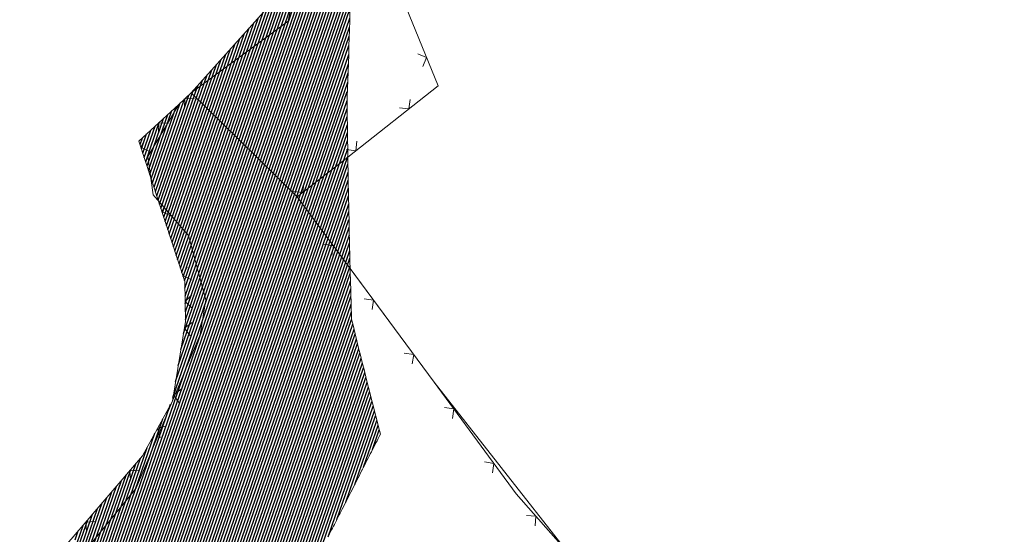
# Model space of a CAD drawing. Header units: metres. Extents: x 345144 to 348639, y 5629211 to 5635235.
# Tile 720 of 1056: x 346514 to 346587, y 5630572 to 5630610. Entities that reach past the tile are written whole.
import ezdxf

# ---------------------------------------------------------------- set-up
doc = ezdxf.new("R2010")
doc.units = ezdxf.units.M
doc.header["$MEASUREMENT"] = 0
for name, color, linetype in [('028 Geländeform', 7, 'Continuous'), ('081-083 Topographie', 7, 'Continuous'), ('AX Flurstück', 7, 'Continuous'), ('Definitionslinie', 7, 'Continuous')]:
    doc.layers.add(name, color=color, linetype=linetype)

msp = doc.modelspace()

# ---------------------------------------------------------------- hatches: boundary and pattern name
at = {"layer": '028 Geländeform', "true_color": 0xb27500}
h = msp.add_hatch(dxfattribs=at)
h.set_pattern_fill('_USER', color=44, scale=0.2, angle=250.95521515, style=0, pattern_type=0)
h.set_pattern_definition([(250.9552151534, (0, 0), (0.1890527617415, -0.065261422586), [])])
edge = h.paths.add_edge_path(flags=0)
edge.add_line((346535.943, 5630614.211), (346538.957, 5630614.067))
edge.add_line((346538.957, 5630614.067), (346538.957, 5630614.067))
edge.add_line((346538.957, 5630614.067), (346538.94775, 5630613.44025))
edge.add_line((346538.94775, 5630613.44025), (346538.936375, 5630612.813578))
edge.add_line((346538.936375, 5630612.813578), (346538.925, 5630612.186906))
edge.add_line((346538.925, 5630612.186906), (346538.9115, 5630611.560313))
edge.add_line((346538.9115, 5630611.560313), (346538.898, 5630610.933719))
edge.add_line((346538.898, 5630610.933719), (346538.882375, 5630610.307203))
edge.add_line((346538.882375, 5630610.307203), (346538.86675, 5630609.680688))
edge.add_line((346538.86675, 5630609.680688), (346538.849, 5630609.05425))
edge.add_line((346538.849, 5630609.05425), (346538.83125, 5630608.427813))
edge.add_line((346538.83125, 5630608.427813), (346538.811375, 5630607.801453))
edge.add_line((346538.811375, 5630607.801453), (346538.7915, 5630607.175094))
edge.add_line((346538.7915, 5630607.175094), (346538.7695, 5630606.548812))
edge.add_line((346538.7695, 5630606.548812), (346538.7475, 5630605.922531))
edge.add_line((346538.7475, 5630605.922531), (346538.723375, 5630605.296328))
edge.add_line((346538.723375, 5630605.296328), (346538.69925, 5630604.670125))
edge.add_line((346538.69925, 5630604.670125), (346538.673, 5630604.044))
edge.add_line((346538.673, 5630604.044), (346538.673, 5630604.044))
edge.add_line((346538.673, 5630604.044), (346538.67575, 5630603.766875))
edge.add_line((346538.67575, 5630603.766875), (346538.678703, 5630603.48975))
edge.add_line((346538.678703, 5630603.48975), (346538.681656, 5630603.212625))
edge.add_line((346538.681656, 5630603.212625), (346538.684813, 5630602.9355))
edge.add_line((346538.684813, 5630602.9355), (346538.687969, 5630602.658375))
edge.add_line((346538.687969, 5630602.658375), (346538.691328, 5630602.38125))
edge.add_line((346538.691328, 5630602.38125), (346538.694688, 5630602.104125))
edge.add_line((346538.694688, 5630602.104125), (346538.69825, 5630601.827))
edge.add_line((346538.69825, 5630601.827), (346538.701813, 5630601.549875))
edge.add_line((346538.701813, 5630601.549875), (346538.705578, 5630601.27275))
edge.add_line((346538.705578, 5630601.27275), (346538.709344, 5630600.995625))
edge.add_line((346538.709344, 5630600.995625), (346538.713313, 5630600.7185))
edge.add_line((346538.713313, 5630600.7185), (346538.717281, 5630600.441375))
edge.add_line((346538.717281, 5630600.441375), (346538.721453, 5630600.16425))
edge.add_line((346538.721453, 5630600.16425), (346538.725625, 5630599.887125))
edge.add_line((346538.725625, 5630599.887125), (346538.73, 5630599.61))
edge.add_line((346538.73, 5630599.61), (346538.73, 5630599.61))
edge.add_line((346538.73, 5630599.61), (346538.738, 5630599.094875))
edge.add_line((346538.738, 5630599.094875), (346538.746656, 5630598.579766))
edge.add_line((346538.746656, 5630598.579766), (346538.755312, 5630598.064656))
edge.add_line((346538.755312, 5630598.064656), (346538.764625, 5630597.549563))
edge.add_line((346538.764625, 5630597.549563), (346538.773937, 5630597.034469))
edge.add_line((346538.773937, 5630597.034469), (346538.783906, 5630596.519391))
edge.add_line((346538.783906, 5630596.519391), (346538.793875, 5630596.004313))
edge.add_line((346538.793875, 5630596.004313), (346538.8045, 5630595.48925))
edge.add_line((346538.8045, 5630595.48925), (346538.815125, 5630594.974187))
edge.add_line((346538.815125, 5630594.974187), (346538.826406, 5630594.459141))
edge.add_line((346538.826406, 5630594.459141), (346538.837687, 5630593.944094))
edge.add_line((346538.837687, 5630593.944094), (346538.849625, 5630593.429063))
edge.add_line((346538.849625, 5630593.429063), (346538.861563, 5630592.914031))
edge.add_line((346538.861563, 5630592.914031), (346538.874156, 5630592.399016))
edge.add_line((346538.874156, 5630592.399016), (346538.88675, 5630591.884))
edge.add_line((346538.88675, 5630591.884), (346538.9, 5630591.369))
edge.add_line((346538.9, 5630591.369), (346538.9, 5630591.369))
edge.add_line((346538.9, 5630591.369), (346538.906125, 5630591.134))
edge.add_line((346538.906125, 5630591.134), (346538.912375, 5630590.899016))
edge.add_line((346538.912375, 5630590.899016), (346538.918625, 5630590.664031))
edge.add_line((346538.918625, 5630590.664031), (346538.925, 5630590.429063))
edge.add_line((346538.925, 5630590.429063), (346538.931375, 5630590.194094))
edge.add_line((346538.931375, 5630590.194094), (346538.937875, 5630589.959141))
edge.add_line((346538.937875, 5630589.959141), (346538.944375, 5630589.724187))
edge.add_line((346538.944375, 5630589.724187), (346538.951, 5630589.48925))
edge.add_line((346538.951, 5630589.48925), (346538.957625, 5630589.254313))
edge.add_line((346538.957625, 5630589.254313), (346538.964375, 5630589.019391))
edge.add_line((346538.964375, 5630589.019391), (346538.971125, 5630588.784469))
edge.add_line((346538.971125, 5630588.784469), (346538.978, 5630588.549563))
edge.add_line((346538.978, 5630588.549563), (346538.984875, 5630588.314656))
edge.add_line((346538.984875, 5630588.314656), (346538.991875, 5630588.079766))
edge.add_line((346538.991875, 5630588.079766), (346538.998875, 5630587.844875))
edge.add_line((346538.998875, 5630587.844875), (346539.006, 5630587.61))
edge.add_line((346539.006, 5630587.61), (346539.006, 5630587.61))
edge.add_line((346539.006, 5630587.61), (346539.136, 5630587.078375))
edge.add_line((346539.136, 5630587.078375), (346539.266719, 5630586.546922))
edge.add_line((346539.266719, 5630586.546922), (346539.397437, 5630586.015469))
edge.add_line((346539.397437, 5630586.015469), (346539.528875, 5630585.484188))
edge.add_line((346539.528875, 5630585.484188), (346539.660312, 5630584.952906))
edge.add_line((346539.660312, 5630584.952906), (346539.792469, 5630584.421797))
edge.add_line((346539.792469, 5630584.421797), (346539.924625, 5630583.890687))
edge.add_line((346539.924625, 5630583.890687), (346540.0575, 5630583.35975))
edge.add_line((346540.0575, 5630583.35975), (346540.190375, 5630582.828813))
edge.add_line((346540.190375, 5630582.828813), (346540.323969, 5630582.298047))
edge.add_line((346540.323969, 5630582.298047), (346540.457563, 5630581.767281))
edge.add_line((346540.457563, 5630581.767281), (346540.591875, 5630581.236688))
edge.add_line((346540.591875, 5630581.236688), (346540.726188, 5630580.706094))
edge.add_line((346540.726188, 5630580.706094), (346540.861219, 5630580.175672))
edge.add_line((346540.861219, 5630580.175672), (346540.99625, 5630579.64525))
edge.add_line((346540.99625, 5630579.64525), (346541.132, 5630579.115))
edge.add_line((346541.132, 5630579.115), (346541.132, 5630579.115))
edge.add_line((346541.132, 5630579.115), (346541.04975, 5630578.95275))
edge.add_line((346541.04975, 5630578.95275), (346540.967469, 5630578.790516))
edge.add_line((346540.967469, 5630578.790516), (346540.885187, 5630578.628281))
edge.add_line((346540.885187, 5630578.628281), (346540.802875, 5630578.466063))
edge.add_line((346540.802875, 5630578.466063), (346540.720562, 5630578.303844))
edge.add_line((346540.720562, 5630578.303844), (346540.638219, 5630578.141641))
edge.add_line((346540.638219, 5630578.141641), (346540.555875, 5630577.979438))
edge.add_line((346540.555875, 5630577.979438), (346540.4735, 5630577.81725))
edge.add_line((346540.4735, 5630577.81725), (346540.391125, 5630577.655063))
edge.add_line((346540.391125, 5630577.655063), (346540.308719, 5630577.492891))
edge.add_line((346540.308719, 5630577.492891), (346540.226312, 5630577.330719))
edge.add_line((346540.226312, 5630577.330719), (346540.143875, 5630577.168563))
edge.add_line((346540.143875, 5630577.168563), (346540.061437, 5630577.006406))
edge.add_line((346540.061437, 5630577.006406), (346539.978969, 5630576.844266))
edge.add_line((346539.978969, 5630576.844266), (346539.8965, 5630576.682125))
edge.add_line((346539.8965, 5630576.682125), (346539.814, 5630576.52))
edge.add_line((346539.814, 5630576.52), (346539.814, 5630576.52))
edge.add_line((346539.814, 5630576.52), (346539.811125, 5630576.51425))
edge.add_line((346539.811125, 5630576.51425), (346539.808234, 5630576.508484))
edge.add_line((346539.808234, 5630576.508484), (346539.805344, 5630576.502719))
edge.add_line((346539.805344, 5630576.502719), (346539.802438, 5630576.496938))
edge.add_line((346539.802438, 5630576.496938), (346539.799531, 5630576.491156))
edge.add_line((346539.799531, 5630576.491156), (346539.796609, 5630576.485359))
edge.add_line((346539.796609, 5630576.485359), (346539.793687, 5630576.479563))
edge.add_line((346539.793687, 5630576.479563), (346539.79075, 5630576.47375))
edge.add_line((346539.79075, 5630576.47375), (346539.787813, 5630576.467938))
edge.add_line((346539.787813, 5630576.467938), (346539.784859, 5630576.462109))
edge.add_line((346539.784859, 5630576.462109), (346539.781906, 5630576.456281))
edge.add_line((346539.781906, 5630576.456281), (346539.778937, 5630576.450438))
edge.add_line((346539.778937, 5630576.450438), (346539.775969, 5630576.444594))
edge.add_line((346539.775969, 5630576.444594), (346539.772984, 5630576.438734))
edge.add_line((346539.772984, 5630576.438734), (346539.77, 5630576.432875))
edge.add_line((346539.77, 5630576.432875), (346539.767, 5630576.427))
edge.add_line((346539.767, 5630576.427), (346539.767, 5630576.427))
edge.add_line((346539.767, 5630576.427), (346539.67575, 5630576.2475))
edge.add_line((346539.67575, 5630576.2475), (346539.584484, 5630576.068016))
edge.add_line((346539.584484, 5630576.068016), (346539.493219, 5630575.888531))
edge.add_line((346539.493219, 5630575.888531), (346539.401938, 5630575.709063))
edge.add_line((346539.401938, 5630575.709063), (346539.310656, 5630575.529594))
edge.add_line((346539.310656, 5630575.529594), (346539.219359, 5630575.350141))
edge.add_line((346539.219359, 5630575.350141), (346539.128063, 5630575.170688))
edge.add_line((346539.128063, 5630575.170688), (346539.03675, 5630574.99125))
edge.add_line((346539.03675, 5630574.99125), (346538.945437, 5630574.811813))
edge.add_line((346538.945437, 5630574.811813), (346538.854109, 5630574.632391))
edge.add_line((346538.854109, 5630574.632391), (346538.762781, 5630574.452969))
edge.add_line((346538.762781, 5630574.452969), (346538.671438, 5630574.273563))
edge.add_line((346538.671438, 5630574.273563), (346538.580094, 5630574.094156))
edge.add_line((346538.580094, 5630574.094156), (346538.488734, 5630573.914766))
edge.add_line((346538.488734, 5630573.914766), (346538.397375, 5630573.735375))
edge.add_line((346538.397375, 5630573.735375), (346538.306, 5630573.556))
edge.add_line((346538.306, 5630573.556), (346538.306, 5630573.556))
edge.add_line((346538.306, 5630573.556), (346538.23525, 5630573.417))
edge.add_line((346538.23525, 5630573.417), (346538.164469, 5630573.278016))
edge.add_line((346538.164469, 5630573.278016), (346538.093688, 5630573.139031))
edge.add_line((346538.093688, 5630573.139031), (346538.022875, 5630573.000063))
edge.add_line((346538.022875, 5630573.000063), (346537.952062, 5630572.861094))
edge.add_line((346537.952062, 5630572.861094), (346537.881219, 5630572.722141))
edge.add_line((346537.881219, 5630572.722141), (346537.810375, 5630572.583188))
edge.add_line((346537.810375, 5630572.583188), (346537.7395, 5630572.44425))
edge.add_line((346537.7395, 5630572.44425), (346537.668625, 5630572.305313))
edge.add_line((346537.668625, 5630572.305313), (346537.597719, 5630572.166391))
edge.add_line((346537.597719, 5630572.166391), (346537.526813, 5630572.027469))
edge.add_line((346537.526813, 5630572.027469), (346537.455875, 5630571.888563))
edge.add_line((346537.455875, 5630571.888563), (346537.384938, 5630571.749656))
edge.add_line((346537.384938, 5630571.749656), (346537.313969, 5630571.610766))
edge.add_line((346537.313969, 5630571.610766), (346537.243, 5630571.471875))
edge.add_line((346537.243, 5630571.471875), (346537.172, 5630571.333))
edge.add_line((346537.172, 5630571.333), (346537.172, 5630571.333))
edge.add_line((346537.172, 5630571.333), (346537.169125, 5630571.32725))
edge.add_line((346537.169125, 5630571.32725), (346537.166234, 5630571.321484))
edge.add_line((346537.166234, 5630571.321484), (346537.163344, 5630571.315719))
edge.add_line((346537.163344, 5630571.315719), (346537.160438, 5630571.309938))
edge.add_line((346537.160438, 5630571.309938), (346537.157531, 5630571.304156))
edge.add_line((346537.157531, 5630571.304156), (346537.154609, 5630571.298359))
edge.add_line((346537.154609, 5630571.298359), (346537.151687, 5630571.292563))
edge.add_line((346537.151687, 5630571.292563), (346537.14875, 5630571.28675))
edge.add_line((346537.14875, 5630571.28675), (346537.145813, 5630571.280938))
edge.add_line((346537.145813, 5630571.280938), (346537.142859, 5630571.275109))
edge.add_line((346537.142859, 5630571.275109), (346537.139906, 5630571.269281))
edge.add_line((346537.139906, 5630571.269281), (346537.136938, 5630571.263438))
edge.add_line((346537.136938, 5630571.263438), (346537.133969, 5630571.257594))
edge.add_line((346537.133969, 5630571.257594), (346537.130984, 5630571.251734))
edge.add_line((346537.130984, 5630571.251734), (346537.128, 5630571.245875))
edge.add_line((346537.128, 5630571.245875), (346537.125, 5630571.24))
edge.add_line((346537.125, 5630571.24), (346537.125, 5630571.24))
edge.add_line((346537.125, 5630571.24), (346537.04525, 5630571.08375))
edge.add_line((346537.04525, 5630571.08375), (346536.965484, 5630570.927516))
edge.add_line((346536.965484, 5630570.927516), (346536.885719, 5630570.771281))
edge.add_line((346536.885719, 5630570.771281), (346536.805938, 5630570.615063))
edge.add_line((346536.805938, 5630570.615063), (346536.726156, 5630570.458844))
edge.add_line((346536.726156, 5630570.458844), (346536.646359, 5630570.302641))
edge.add_line((346536.646359, 5630570.302641), (346536.566562, 5630570.146438))
edge.add_line((346536.566562, 5630570.146438), (346536.48675, 5630569.99025))
edge.add_line((346536.48675, 5630569.99025), (346536.406938, 5630569.834063))
edge.add_line((346536.406938, 5630569.834063), (346536.327109, 5630569.677891))
edge.add_line((346536.327109, 5630569.677891), (346536.247281, 5630569.521719))
edge.add_line((346536.247281, 5630569.521719), (346536.167438, 5630569.365563))
edge.add_line((346536.167438, 5630569.365563), (346536.087594, 5630569.209406))
edge.add_line((346536.087594, 5630569.209406), (346536.007734, 5630569.053266))
edge.add_line((346536.007734, 5630569.053266), (346535.927875, 5630568.897125))
edge.add_line((346535.927875, 5630568.897125), (346535.848, 5630568.741))
edge.add_arc((346529.725, 5630573.724), 7.894392, 319.93795309, 320.86072612, ccw=False)
edge.add_arc((346529.725, 5630573.724), 7.894449, 319.86081521, 319.93795309, ccw=False)
edge.add_arc((346529.725, 5630573.724), 7.894248, 285.77194806, 319.86081521, ccw=False)
edge.add_arc((346529.725, 5630573.724), 7.895247, 284.97442465, 285.77194806, ccw=False)
edge.add_arc((346529.725, 5630573.724), 7.895108, 258.98893991, 284.97442465, ccw=False)
edge.add_arc((346528.13, 5630559.61), 6.364595, 89.21677839, 136.56604264)
edge.add_line((346523.508, 5630563.986), (346518.418, 5630571.51))
edge.add_line((346518.418, 5630571.51), (346518.418, 5630571.51))
edge.add_line((346518.418, 5630571.51), (346523.548, 5630577.501))
edge.add_line((346523.548, 5630577.501), (346523.548, 5630577.501))
edge.add_line((346523.548, 5630577.501), (346525.755, 5630581.554))
edge.add_line((346525.755, 5630581.554), (346525.755, 5630581.554))
edge.add_line((346525.755, 5630581.554), (346526.734, 5630587.437))
edge.add_line((346526.734, 5630587.437), (346526.734, 5630587.437))
edge.add_line((346526.734, 5630587.437), (346526.677, 5630590.394))
edge.add_line((346526.677, 5630590.394), (346526.677, 5630590.394))
edge.add_line((346526.677, 5630590.394), (346523.287, 5630600.79))
edge.add_line((346523.287, 5630600.79), (346523.287, 5630600.79))
edge.add_line((346523.287, 5630600.79), (346526.223, 5630603.509))
edge.add_line((346526.223, 5630603.509), (346526.223, 5630603.509))
edge.add_line((346526.223, 5630603.509), (346527.147, 5630604.365))
edge.add_line((346527.147, 5630604.365), (346527.147, 5630604.365))
edge.add_line((346527.147, 5630604.365), (346535.058, 5630613.221))
edge.add_line((346535.058, 5630613.221), (346535.058, 5630613.221))
edge.add_line((346535.058, 5630613.221), (346535.943, 5630614.211))

# ---------------------------------------------------------------- linework, layer by layer
at = {"layer": '081-083 Topographie', "color": 7, "linetype": 'Continuous', "lineweight": 5, "flags": 128}
msp.add_lwpolyline([(346527.147, 5630604.365), (346526.223, 5630603.509), (346526.223, 5630603.509), (346523.287, 5630600.79), (346523.287, 5630600.79), (346526.677, 5630590.394), (346526.677, 5630590.394), (346526.734, 5630587.437), (346526.734, 5630587.437), (346525.755, 5630581.554), (346525.755, 5630581.554), (346523.548, 5630577.501), (346523.548, 5630577.501), (346518.418, 5630571.51), (346518.418, 5630571.51), (346513.186, 5630565.492), (346513.186, 5630565.492), (346512.662, 5630550.1)], dxfattribs=at)
at = {"layer": 'AX Flurstück', "color": 8, "linetype": 'Continuous', "lineweight": 13, "true_color": 0x808080, "flags": 128}
for points in [[(346602.236, 5630654.716), (346584.826, 5630644.179), (346579.988, 5630643.88), (346568.12, 5630637.08), (346542.705, 5630625.504), (346539.859, 5630624.01), (346536.294, 5630619.233), (346534.326, 5630609.657), (346527.148, 5630604.364), (346526.223, 5630603.508), (346523.939, 5630599.639), (346524.342, 5630596.827), (346526.959, 5630593.796), (346528.242, 5630589.055), (346527.811, 5630586.485), (346523.078, 5630575.13), (346514.832, 5630564.969)], [(346591.489, 5630554.281), (346583.06, 5630540.608), (346579.708, 5630542.867), (346567.583, 5630555.682), (346555.022, 5630570.332), (346545.105, 5630582.963), (346534.992, 5630596.663), (346530.666, 5630600.91), (346527.148, 5630604.364), (346534.326, 5630609.657), (346536.294, 5630619.233), (346539.859, 5630624.01), (346542.705, 5630625.504), (346568.12, 5630637.08), (346579.988, 5630643.88), (346584.826, 5630644.179), (346602.236, 5630654.716)], [(346514.832, 5630564.969), (346523.078, 5630575.13), (346527.811, 5630586.485), (346528.242, 5630589.055), (346526.959, 5630593.796), (346524.342, 5630596.827), (346523.939, 5630599.639), (346526.223, 5630603.508), (346527.148, 5630604.364), (346530.666, 5630600.91), (346534.992, 5630596.663)], [(346534.992, 5630596.663), (346545.105, 5630582.963), (346555.022, 5630570.332)]]:
    msp.add_lwpolyline(points, dxfattribs=at)
at = {"layer": 'Definitionslinie', "color": 7, "linetype": 'Continuous', "lineweight": 5, "flags": 128}
for points in [[(346555.021, 5630570.333), (346551.179, 5630574.697), (346551.179, 5630574.697), (346545.104, 5630582.964), (346545.104, 5630582.964), (346538.9, 5630591.369), (346538.9, 5630591.369), (346534.992, 5630596.663), (346534.992, 5630596.663), (346538.73, 5630599.61), (346538.73, 5630599.61), (346545.397, 5630604.867), (346545.397, 5630604.867), (346540.634, 5630616.626), (346540.634, 5630616.626), (346540.239, 5630617.6)], [(346544.272, 5630606.312), (346544.548, 5630606.963), (346543.897, 5630607.239)], [(346526.223, 5630603.509), (346527.147, 5630604.365)], [(346527.392, 5630603.91), (346526.685, 5630603.937), (346526.658, 5630603.23)], [(346527.392, 5630603.91), (346526.685, 5630603.937), (346526.658, 5630603.23)], [(346542.544, 5630603.254), (346543.246, 5630603.171), (346543.329, 5630603.873)], [(346523.287, 5630600.79), (346526.223, 5630603.509)], [(346525.462, 5630602.122), (346524.755, 5630602.15), (346524.728, 5630601.443)], [(346525.462, 5630602.122), (346524.755, 5630602.15), (346524.728, 5630601.443)], [(346523.752, 5630600.976), (346523.432, 5630600.346), (346524.062, 5630600.025)], [(346523.752, 5630600.976), (346523.432, 5630600.346), (346524.062, 5630600.025)], [(346523.287, 5630600.79), (346526.677, 5630590.394)], [(346538.618, 5630600.158), (346539.32, 5630600.075), (346539.403, 5630600.778)], [(346534.691, 5630597.063), (346535.394, 5630596.98), (346535.477, 5630597.682)], [(346525.302, 5630596.222), (346524.982, 5630595.592), (346525.612, 5630595.272)], [(346525.302, 5630596.222), (346524.982, 5630595.592), (346525.612, 5630595.272)], [(346537.552, 5630592.353), (346537.658, 5630593.052), (346536.959, 5630593.157)], [(346526.852, 5630591.469), (346526.532, 5630590.838), (346527.163, 5630590.518)], [(346526.852, 5630591.469), (346526.532, 5630590.838), (346527.163, 5630590.518)], [(346526.677, 5630590.394), (346526.734, 5630587.437)], [(346527.196, 5630589.425), (346526.706, 5630588.916), (346527.215, 5630588.425)], [(346527.196, 5630589.425), (346526.706, 5630588.916), (346527.215, 5630588.425)], [(346540.522, 5630588.33), (346540.627, 5630589.029), (346539.928, 5630589.134)], [(346525.755, 5630581.554), (346526.734, 5630587.437)], [(346527.23, 5630587.373), (346526.655, 5630586.962), (346527.066, 5630586.386)], [(346527.23, 5630587.373), (346526.655, 5630586.962), (346527.066, 5630586.386)], [(346543.491, 5630584.307), (346543.597, 5630585.006), (346542.897, 5630585.112)], [(346526.409, 5630582.44), (346525.834, 5630582.029), (346526.245, 5630581.454)], [(346526.409, 5630582.44), (346525.834, 5630582.029), (346526.245, 5630581.454)], [(346523.548, 5630577.501), (346525.755, 5630581.554)], [(346546.455, 5630580.281), (346546.562, 5630580.98), (346545.863, 5630581.087)], [(346525.33, 5630579.727), (346524.652, 5630579.528), (346524.851, 5630578.849)], [(346525.33, 5630579.727), (346524.652, 5630579.528), (346524.851, 5630578.849)], [(346518.418, 5630571.51), (346523.548, 5630577.501)], [(346549.416, 5630576.252), (346549.522, 5630576.951), (346548.823, 5630577.058)], [(346523.314, 5630576.459), (346522.609, 5630576.404), (346522.664, 5630575.699)], [(346523.314, 5630576.459), (346522.609, 5630576.404), (346522.664, 5630575.699)], [(346520.062, 5630572.661), (346519.357, 5630572.607), (346519.411, 5630571.902)], [(346520.062, 5630572.661), (346519.357, 5630572.607), (346519.411, 5630571.902)], [(346552.589, 5630572.338), (346552.634, 5630573.044), (346551.929, 5630573.089)]]:
    msp.add_lwpolyline(points, dxfattribs=at)
at = {"layer": 'Definitionslinie', "color": 44, "linetype": 'Continuous', "lineweight": 5, "true_color": 0xb27500, "flags": 128}
for points in [[(346527.147, 5630604.365), (346535.058, 5630613.221), (346535.058, 5630613.221), (346535.943, 5630614.211)], [(346538.957, 5630614.067), (346538.94775, 5630613.44025), (346538.936375, 5630612.813578), (346538.925, 5630612.186906), (346538.9115, 5630611.560313), (346538.898, 5630610.933719), (346538.882375, 5630610.307203), (346538.86675, 5630609.680688), (346538.849, 5630609.05425), (346538.83125, 5630608.427813), (346538.811375, 5630607.801453), (346538.7915, 5630607.175094), (346538.7695, 5630606.548812), (346538.7475, 5630605.922531), (346538.723375, 5630605.296328), (346538.69925, 5630604.670125), (346538.673, 5630604.044)], [(346526.223, 5630603.509), (346527.147, 5630604.365)], [(346538.673, 5630604.044), (346538.67575, 5630603.766875), (346538.678703, 5630603.48975), (346538.681656, 5630603.212625), (346538.684813, 5630602.9355), (346538.687969, 5630602.658375), (346538.691328, 5630602.38125), (346538.694688, 5630602.104125), (346538.69825, 5630601.827), (346538.701813, 5630601.549875), (346538.705578, 5630601.27275), (346538.709344, 5630600.995625), (346538.713313, 5630600.7185), (346538.717281, 5630600.441375), (346538.721453, 5630600.16425), (346538.725625, 5630599.887125), (346538.73, 5630599.61), (346538.73, 5630599.61), (346538.738, 5630599.094875), (346538.746656, 5630598.579766), (346538.755312, 5630598.064656), (346538.764625, 5630597.549563), (346538.773937, 5630597.034469), (346538.783906, 5630596.519391), (346538.793875, 5630596.004313), (346538.8045, 5630595.48925), (346538.815125, 5630594.974187), (346538.826406, 5630594.459141), (346538.837687, 5630593.944094), (346538.849625, 5630593.429063), (346538.861563, 5630592.914031), (346538.874156, 5630592.399016), (346538.88675, 5630591.884), (346538.9, 5630591.369), (346538.9, 5630591.369), (346538.906125, 5630591.134), (346538.912375, 5630590.899016), (346538.918625, 5630590.664031), (346538.925, 5630590.429063), (346538.931375, 5630590.194094), (346538.937875, 5630589.959141), (346538.944375, 5630589.724187), (346538.951, 5630589.48925), (346538.957625, 5630589.254313), (346538.964375, 5630589.019391), (346538.971125, 5630588.784469), (346538.978, 5630588.549563), (346538.984875, 5630588.314656), (346538.991875, 5630588.079766), (346538.998875, 5630587.844875), (346539.006, 5630587.61)], [(346523.287, 5630600.79), (346526.223, 5630603.509)], [(346523.287, 5630600.79), (346526.677, 5630590.394)], [(346526.677, 5630590.394), (346526.734, 5630587.437)], [(346525.755, 5630581.554), (346526.734, 5630587.437)], [(346539.006, 5630587.61), (346539.136, 5630587.078375), (346539.266719, 5630586.546922), (346539.397437, 5630586.015469), (346539.528875, 5630585.484188), (346539.660312, 5630584.952906), (346539.792469, 5630584.421797), (346539.924625, 5630583.890687), (346540.0575, 5630583.35975), (346540.190375, 5630582.828813), (346540.323969, 5630582.298047), (346540.457563, 5630581.767281), (346540.591875, 5630581.236688), (346540.726188, 5630580.706094), (346540.861219, 5630580.175672), (346540.99625, 5630579.64525), (346541.132, 5630579.115)], [(346523.548, 5630577.501), (346525.755, 5630581.554)], [(346537.313969, 5630571.610766), (346537.384938, 5630571.749656), (346537.455875, 5630571.888563), (346537.526813, 5630572.027469), (346537.597719, 5630572.166391), (346537.668625, 5630572.305313), (346537.7395, 5630572.44425), (346537.810375, 5630572.583188), (346537.881219, 5630572.722141), (346537.952062, 5630572.861094), (346538.022875, 5630573.000063), (346538.093688, 5630573.139031), (346538.164469, 5630573.278016), (346538.23525, 5630573.417), (346538.306, 5630573.556), (346538.306, 5630573.556), (346538.397375, 5630573.735375), (346538.488734, 5630573.914766), (346538.580094, 5630574.094156), (346538.671438, 5630574.273563), (346538.762781, 5630574.452969), (346538.854109, 5630574.632391), (346538.945437, 5630574.811813), (346539.03675, 5630574.99125), (346539.128063, 5630575.170688), (346539.219359, 5630575.350141), (346539.310656, 5630575.529594), (346539.401938, 5630575.709063), (346539.493219, 5630575.888531), (346539.584484, 5630576.068016), (346539.67575, 5630576.2475), (346539.767, 5630576.427), (346539.767, 5630576.427), (346539.77, 5630576.432875), (346539.772984, 5630576.438734), (346539.775969, 5630576.444594), (346539.778937, 5630576.450438), (346539.781906, 5630576.456281), (346539.784859, 5630576.462109), (346539.787813, 5630576.467938), (346539.79075, 5630576.47375), (346539.793687, 5630576.479563), (346539.796609, 5630576.485359), (346539.799531, 5630576.491156), (346539.802438, 5630576.496938), (346539.805344, 5630576.502719), (346539.808234, 5630576.508484), (346539.811125, 5630576.51425), (346539.814, 5630576.52), (346539.814, 5630576.52), (346539.8965, 5630576.682125), (346539.978969, 5630576.844266), (346540.061437, 5630577.006406), (346540.143875, 5630577.168563), (346540.226312, 5630577.330719), (346540.308719, 5630577.492891), (346540.391125, 5630577.655063), (346540.4735, 5630577.81725), (346540.555875, 5630577.979438), (346540.638219, 5630578.141641), (346540.720562, 5630578.303844), (346540.802875, 5630578.466063), (346540.885187, 5630578.628281), (346540.967469, 5630578.790516), (346541.04975, 5630578.95275), (346541.132, 5630579.115)], [(346518.418, 5630571.51), (346523.548, 5630577.501)]]:
    msp.add_lwpolyline(points, dxfattribs=at)

doc.saveas('drawing.dxf')
